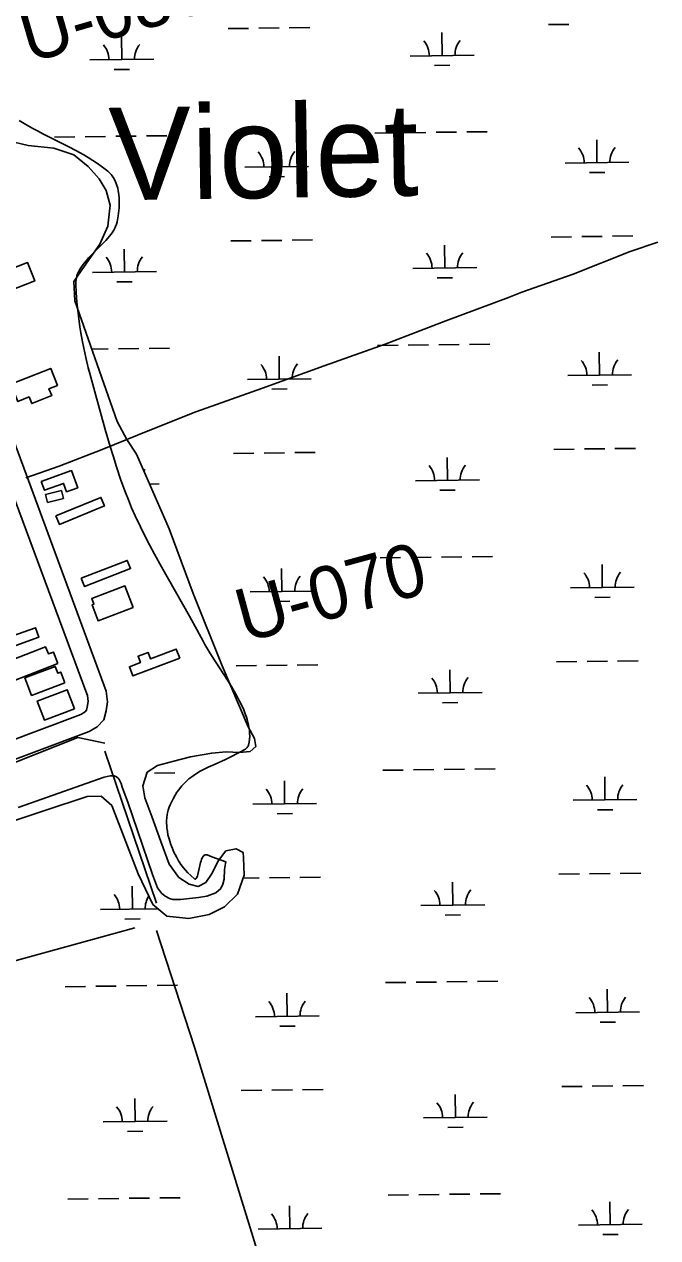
# Model space of a CAD drawing. Extents: x 3715084 to 3753216, y 488173 to 513963.
# Drawn here: x 3736267 to 3737259, y 509308 to 511209 of the extents above; entities that cross this region are included whole.
import ezdxf

# ---------------------------------------------------------------- set-up
doc = ezdxf.new("R2010")
doc.units = 0
for name, color, linetype in [('V-BLDG-OTLN', 7, 'Continuous'), ('V-RIVR-RANG-IDEN', 7, 'Continuous'), ('V-ROAD-CNTR', 7, 'Continuous'), ('V-SITE-VEGE', 7, 'Continuous'), ('V-TOPO-GNAM-IDEN', 7, 'Continuous'), ('V-TOPO-SHOR', 7, 'Continuous'), ('V-WETL-SWMP', 7, 'Continuous')]:
    doc.layers.add(name, color=color, linetype=linetype)

msp = doc.modelspace()

# ---------------------------------------------------------------- linework, layer by layer
at = {"layer": 'V-BLDG-OTLN'}
for points in [[(3736188.9, 510803.2), (3736272.1, 510835.3), (3736283.2, 510806.5), (3736200.1, 510774.3)], [(3736246, 510644.7), (3736308.3, 510669.5), (3736318.8, 510643), (3736305.5, 510637.7), (3736309.8, 510626.9), (3736278.5, 510614.4), (3736274.3, 510625), (3736256.7, 510617.9)], [(3736293.5, 510492.4), (3736340.9, 510509.6), (3736350.6, 510482.6), (3736333.1, 510476.3), (3736328.4, 510489.4), (3736298.5, 510478.6)], [(3736300.3, 510472.1), (3736325.1, 510478.3), (3736328.2, 510465.9), (3736303.3, 510459.7)], [(3736316.4, 510438.6), (3736387, 510467.5), (3736392.5, 510454.1), (3736321.9, 510425.2)], [(3736356.2, 510340.9), (3736428.2, 510368.9), (3736433.3, 510355.9), (3736361.3, 510327.8)], [(3736437.3, 510294.9), (3736382.6, 510274.2), (3736373.1, 510299.4), (3736375.9, 510300.4), (3736372.5, 510309.3), (3736424.5, 510328.9)], [(3736245.6, 510221.1), (3736210.5, 510208.6), (3736197.8, 510244.2), (3736235.1, 510257.4), (3736238.7, 510247.1), (3736284.2, 510263.3), (3736289.5, 510248.5), (3736241.9, 510231.5)], [(3736319.5, 510207.1), (3736249.8, 510180.1), (3736238.4, 510209.5), (3736300.3, 510233.4), (3736304.6, 510222.3), (3736312.5, 510225.3)], [(3736510.4, 510215.6), (3736437, 510187.8), (3736431.6, 510202.2), (3736448.9, 510208.8), (3736445.1, 510218.8), (3736460.8, 510224.7), (3736464.6, 510214.6), (3736505, 510229.9)], [(3736330.4, 510177), (3736278.2, 510157.4), (3736267.9, 510184.9), (3736315.5, 510202.8), (3736319.5, 510192.2), (3736324, 510193.9)], [(3736345.6, 510136.5), (3736298.5, 510118.6), (3736287.1, 510148.4), (3736334.3, 510166.3)]]:
    msp.add_lwpolyline(points, close=True, dxfattribs=at)
at = {"layer": 'V-ROAD-CNTR'}
for points in [[(3735841.6, 509903.4), (3735958.2, 509946.7), (3736368.5, 510100.6), (3736381, 510108.2), (3736391.4, 510118.9), (3736395, 510133), (3736397.3, 510147.5), (3736395.3, 510164), (3736391.6, 510174.1), (3736207.5, 510671), (3735979.9, 511274.8)], [(3736114.6, 510037.4), (3736355.4, 510127.7), (3736362.1, 510131.8), (3736364.3, 510134.1), (3736365.6, 510139.1), (3736367, 510148), (3736365.9, 510157.1), (3736363.4, 510163.9), (3736241.2, 510493.6)]]:
    msp.add_lwpolyline(points, dxfattribs=at)
at = {"layer": 'V-SITE-VEGE'}
for points in [[(3736409.9, 510961.8), (3736408.8, 510964.2), (3736406.6, 510968.2), (3736404.7, 510971), (3736403.1, 510973), (3736400.6, 510975.8), (3736397.7, 510978.4), (3736389.4, 510984.8), (3736381.5, 510990.4), (3736374, 510995.4), (3736366.9, 510999.9), (3736360.2, 511003.8), (3736347.5, 511010.9), (3736336.4, 511016.7), (3736297.2, 511036.3), (3736287.5, 511041.4), (3736280.2, 511045.3), (3736269.5, 511051.4), (3736259, 511057.9)], [(3736541.4, 510038), (3736548.5, 510041.8), (3736554.7, 510044.9), (3736565.7, 510049.9), (3736582.1, 510057.2), (3736590.3, 510061.2), (3736601.2, 510067.1), (3736606.6, 510069.7), (3736610.5, 510071.7), (3736613.2, 510073.3), (3736615, 510074.6), (3736616.1, 510075.7), (3736616.8, 510076.6), (3736617.7, 510078), (3736618.2, 510079.5), (3736619.2, 510084.3), (3736619.8, 510089.1), (3736620, 510093.7), (3736619.9, 510098.3), (3736619.5, 510102.7), (3736618.9, 510107.1), (3736618.1, 510111.3), (3736617.2, 510115.4), (3736616.1, 510119.5), (3736614.8, 510123.4), (3736613.5, 510127.2), (3736610.6, 510134.7), (3736607.5, 510141.7), (3736604.2, 510148.3), (3736601, 510154.6), (3736597.7, 510160.5), (3736591.3, 510171.5), (3736585.3, 510181.1), (3736560.4, 510219.9), (3736556.1, 510226.8), (3736549.9, 510237.1), (3736547.1, 510242.2), (3736537.9, 510259.3), (3736525.6, 510281.6), (3736481.6, 510359), (3736470.9, 510378.5), (3736463, 510393.2), (3736457.2, 510404.4), (3736448.8, 510421.3), (3736440.7, 510438.4), (3736435, 510451.3), (3736429.9, 510463.5), (3736425.4, 510475.1), (3736421.3, 510485.9), (3736417.7, 510496.2), (3736411.2, 510515.5), (3736405.9, 510532.5), (3736401.4, 510547.4), (3736393.8, 510573.7), (3736377.5, 510632.9), (3736369.3, 510661.8), (3736367.1, 510670.4), (3736363.1, 510686.8), (3736360, 510701.2), (3736357.6, 510713.9), (3736355.7, 510725), (3736354.1, 510734.7), (3736351.8, 510751.7), (3736350.3, 510764.3), (3736349.4, 510773.8), (3736348.3, 510787.8), (3736347.5, 510801.7), (3736347.5, 510805.1), (3736347.9, 510808.5), (3736348.5, 510811.6), (3736349.3, 510814.6), (3736350.4, 510817.5), (3736351.6, 510820.2), (3736352.9, 510822.8), (3736354.3, 510825.4), (3736357.5, 510830.2), (3736360.8, 510834.6), (3736364.2, 510838.7), (3736367.7, 510842.5), (3736374.4, 510849.5), (3736391.1, 510866.2), (3736394.8, 510870.1), (3736398, 510873.7), (3736400.5, 510876.7), (3736404.4, 510881.9), (3736407.1, 510886.1), (3736408.8, 510889.3), (3736409.9, 510891.8), (3736411.3, 510895.4), (3736412.3, 510899.2), (3736413.9, 510908.3), (3736415, 510917), (3736415.3, 510921.1), (3736415.6, 510929), (3736415.4, 510936), (3736414.9, 510942.1), (3736414.2, 510947.4), (3736413.2, 510951.9), (3736412.1, 510955.8), (3736411, 510959), (3736409.9, 510961.8)], [(3736257.3, 509981.8), (3736391.8, 510029.3), (3736401.4, 510031.4), (3736407.8, 510031.4), (3736411.3, 510029.8), (3736414.8, 510026.9), (3736416.7, 510023.6), (3736418.6, 510019.2), (3736420.4, 510013.7), (3736429.2, 509990.3), (3736467.9, 509877), (3736475.7, 509855.9), (3736482, 509847.8), (3736487.4, 509843), (3736494.4, 509839.4), (3736499.5, 509837.8), (3736511.6, 509837.7), (3736540, 509841), (3736552.8, 509842.8), (3736567.2, 509848.1), (3736574.6, 509854.7), (3736577.9, 509861.7), (3736579.9, 509869.4), (3736580.6, 509884.7), (3736582, 509894), (3736582.8, 509896.7), (3736560.6, 509904.8), (3736553.2, 509907.5), (3736552, 509907.8), (3736550.9, 509907.8), (3736550, 509907.6), (3736549.1, 509907.1), (3736548.3, 509906.5), (3736546.9, 509904.9), (3736545.7, 509902.8), (3736544.7, 509900.5), (3736543.8, 509898.1), (3736543.1, 509895.7), (3736541.9, 509890.8), (3736538.7, 509876.8), (3736538.2, 509874.9), (3736537.2, 509872.3), (3736536.8, 509871.5), (3736536.1, 509870.4), (3736535.4, 509869.9), (3736534.9, 509869.7), (3736534.1, 509869.8), (3736533.3, 509870.3), (3736527.8, 509875.2), (3736523.2, 509879.7), (3736519.3, 509883.9), (3736516.4, 509887.2), (3736512.3, 509892.6), (3736510.3, 509895.4), (3736508.5, 509898.3), (3736505.6, 509903.5), (3736503.1, 509908.4), (3736500.8, 509913), (3736498.9, 509917.4), (3736497.3, 509921.5), (3736495.9, 509925.4), (3736493.6, 509932.7), (3736492, 509939.1), (3736491, 509944.7), (3736490.4, 509949.6), (3736490, 509953.8), (3736489.9, 509957.5), (3736489.9, 509960.7), (3736490.3, 509966.2), (3736490.8, 509970.3), (3736491.4, 509973.3), (3736492.5, 509977.8), (3736493.9, 509982.1), (3736495.3, 509985.8), (3736496.8, 509989.2), (3736499.9, 509995.5), (3736503, 510000.9), (3736506, 510005.6), (3736508.8, 510009.5), (3736511.5, 510012.9), (3736513.9, 510015.7), (3736518.4, 510020.6), (3736522, 510024), (3736524.8, 510026.5), (3736529.2, 510030), (3736533.7, 510033.2), (3736537.7, 510035.8), (3736541.4, 510038)]]:
    msp.add_lwpolyline(points, dxfattribs=at)
at = {"layer": 'V-TOPO-SHOR'}
msp.add_line((3736393.2, 510070), (3736474, 509831.9), dxfattribs=at)
for points in [[(3736269.3, 510498), (3736321.4, 510516.3), (3736389.1, 510542.6), (3736463.3, 510572.7), (3736535.6, 510601.3), (3736640, 510638.5), (3736736.9, 510673.3), (3736832, 510707.7), (3736927.3, 510744.1), (3737025.3, 510780.7), (3737046.2, 510788.9), (3737126.7, 510817), (3737216, 510852.6), (3737259.3, 510867)], [(3736125.3, 510002), (3736350.7, 510091.3), (3736393.2, 510082.8)], [(3735853.1, 509878.6), (3735933.9, 509644.7), (3736223.1, 509734), (3736440, 509793.6)], [(3736474, 509789.3), (3736533.5, 509606.5), (3736656.8, 509206.7), (3736763.2, 508862.2)]]:
    msp.add_lwpolyline(points, dxfattribs=at)
at = {"layer": 'V-WETL-SWMP'}
for p, q in [((3736586.1, 511201.7), (3736618.1, 511202.1)), ((3736634.1, 511202.3), (3736666.1, 511202.7)), ((3736682.1, 511202.9), (3736714.1, 511203.3)), ((3737088, 511208), (3737120, 511208.4)), ((3736419.7, 511153.2), (3736419.2, 511189.2)), ((3736921.5, 511159.5), (3736921.1, 511195.5)), ((3736369.7, 511152.6), (3736469.7, 511153.8)), ((3736871.5, 511158.8), (3736971.5, 511160.1)), ((3736909.7, 511143.9), (3736933.7, 511144.2)), ((3736407.9, 511137.6), (3736431.9, 511137.9)), ((3736314.3, 511031.8), (3736346.3, 511032.2)), ((3736362.3, 511032.4), (3736394.3, 511032.8)), ((3736410.3, 511033), (3736442.3, 511033.4)), ((3736458.3, 511033.6), (3736490.3, 511034)), ((3736816.2, 511038.1), (3736848.2, 511038.5)), ((3736864.2, 511038.7), (3736896.2, 511039.1)), ((3736912.2, 511039.3), (3736944.2, 511039.7)), ((3736960.2, 511039.9), (3736992.2, 511040.3)), ((3736662.3, 510985.4), (3736661.8, 511021.4)), ((3737164.1, 510991.7), (3737163.7, 511027.7)), ((3737114.1, 510991), (3737214.1, 510992.3)), ((3736612.3, 510984.8), (3736712.3, 510986)), ((3737152.3, 510976.1), (3737176.3, 510976.4)), ((3736650.5, 510969.8), (3736674.5, 510970.1)), ((3736590.3, 510869.1), (3736622.3, 510869.5)), ((3736638.3, 510869.7), (3736670.3, 510870.1)), ((3736686.3, 510870.3), (3736718.3, 510870.7)), ((3736925.7, 510826.8), (3736925.3, 510862.8)), ((3737092.2, 510875.3), (3737124.2, 510875.7)), ((3737140.2, 510875.9), (3737172.2, 510876.3)), ((3737188.2, 510876.5), (3737220.2, 510876.9)), ((3736423.8, 510820.5), (3736423.4, 510856.5)), ((3736373.8, 510819.9), (3736473.8, 510821.2)), ((3736875.7, 510826.2), (3736975.7, 510827.4)), ((3736412, 510805), (3736436, 510805.3)), ((3736913.9, 510811.2), (3736937.9, 510811.5)), ((3736916.4, 510706.6), (3736948.4, 510707)), ((3736964.4, 510707.2), (3736996.4, 510707.6)), ((3736372.8, 510699.8), (3736398.5, 510700.1)), ((3736414.5, 510700.3), (3736446.5, 510700.7)), ((3736462.5, 510700.9), (3736494.5, 510701.3)), ((3736666.4, 510652.7), (3736666, 510688.7)), ((3736820.4, 510705.4), (3736852.4, 510705.8)), ((3736868.4, 510706), (3736900.4, 510706.4)), ((3737168.3, 510659), (3737167.8, 510695)), ((3736616.4, 510652.1), (3736716.4, 510653.4)), ((3737118.3, 510658.4), (3737218.3, 510659.6)), ((3736654.6, 510637.2), (3736678.6, 510637.5)), ((3737156.5, 510643.4), (3737180.5, 510643.7)), ((3736594.5, 510536.4), (3736626.5, 510536.8)), ((3736642.5, 510537), (3736674.5, 510537.4)), ((3736690.5, 510537.6), (3736722.5, 510538)), ((3737096.3, 510542.7), (3737128.3, 510543.1)), ((3737144.3, 510543.3), (3737176.3, 510543.7)), ((3737192.3, 510543.9), (3737224.3, 510544.3)), ((3736929.9, 510494.2), (3736929.4, 510530.2)), ((3736463.2, 510488.3), (3736478, 510488.5)), ((3736879.9, 510493.5), (3736979.9, 510494.8)), ((3736918.1, 510478.6), (3736942.1, 510478.9)), ((3736824.5, 510372.8), (3736856.5, 510373.2)), ((3736872.5, 510373.4), (3736904.5, 510373.8)), ((3736920.5, 510374), (3736952.5, 510374.4)), ((3736968.5, 510374.6), (3737000.5, 510375)), ((3736670.6, 510320.1), (3736670.1, 510356.1)), ((3737172.4, 510326.4), (3737172, 510362.4)), ((3737122.5, 510325.7), (3737222.4, 510327)), ((3736620.6, 510319.5), (3736720.6, 510320.7)), ((3737160.6, 510310.8), (3737184.6, 510311.1)), ((3736658.8, 510304.5), (3736682.8, 510304.8)), ((3736598.6, 510203.8), (3736630.6, 510204.2)), ((3736646.6, 510204.4), (3736678.6, 510204.8)), ((3736694.6, 510205), (3736726.6, 510205.4)), ((3736934, 510161.5), (3736933.6, 510197.5)), ((3737100.5, 510210), (3737132.5, 510210.4)), ((3737148.5, 510210.6), (3737180.5, 510211)), ((3737196.5, 510211.2), (3737228.5, 510211.6)), ((3736884, 510160.9), (3736984, 510162.1)), ((3736922.2, 510145.9), (3736946.2, 510146.2)), ((3736924.7, 510041.3), (3736956.7, 510041.7)), ((3736972.7, 510041.9), (3737004.7, 510042.3)), ((3736470.8, 510035.6), (3736502.8, 510036)), ((3736674.7, 509987.4), (3736674.3, 510023.4)), ((3736828.7, 510040.1), (3736860.7, 510040.5)), ((3736876.7, 510040.7), (3736908.7, 510041.1)), ((3737176.6, 509993.7), (3737176.2, 510029.7)), ((3736624.7, 509986.8), (3736724.7, 509988.1)), ((3737126.6, 509993.1), (3737226.6, 509994.3)), ((3736662.9, 509971.9), (3736686.9, 509972.2)), ((3737164.8, 509978.1), (3737188.8, 509978.4)), ((3736609.8, 509871.2), (3736634.8, 509871.5)), ((3736650.8, 509871.7), (3736682.8, 509872.1)), ((3736698.8, 509872.3), (3736730.8, 509872.7)), ((3737104.6, 509877.4), (3737136.6, 509877.8)), ((3737152.6, 509878), (3737184.6, 509878.4)), ((3737200.6, 509878.6), (3737232.6, 509879)), ((3736436.3, 509822.6), (3736435.9, 509858.6)), ((3736938.2, 509828.9), (3736937.7, 509864.9)), ((3736386.3, 509822), (3736476.4, 509823.1)), ((3736888.2, 509828.2), (3736988.2, 509829.5)), ((3736926.4, 509813.3), (3736950.4, 509813.6)), ((3736424.5, 509807), (3736448.5, 509807.3)), ((3736331, 509701.2), (3736363, 509701.6)), ((3736379, 509701.8), (3736411, 509702.2)), ((3736427, 509702.4), (3736459, 509702.8)), ((3736475, 509703), (3736507, 509703.4)), ((3736832.8, 509707.5), (3736864.8, 509707.9)), ((3736880.8, 509708.1), (3736912.8, 509708.5)), ((3736928.8, 509708.7), (3736960.8, 509709.1)), ((3736976.8, 509709.3), (3737008.8, 509709.7)), ((3736678.9, 509654.8), (3736678.4, 509690.8)), ((3737180.8, 509661.1), (3737180.3, 509697.1)), ((3737130.8, 509660.4), (3737230.8, 509661.7)), ((3736628.9, 509654.2), (3736728.9, 509655.4)), ((3737169, 509645.5), (3737193, 509645.8)), ((3736667.1, 509639.2), (3736691.1, 509639.5)), ((3736606.9, 509538.5), (3736638.9, 509538.9)), ((3736654.9, 509539.1), (3736686.9, 509539.5)), ((3736702.9, 509539.7), (3736734.9, 509540.1)), ((3736942.3, 509496.2), (3736941.9, 509532.2)), ((3737108.8, 509544.7), (3737140.8, 509545.1)), ((3737156.8, 509545.3), (3737188.8, 509545.7)), ((3737204.8, 509545.9), (3737236.8, 509546.3)), ((3736440.5, 509489.9), (3736440, 509525.9)), ((3736390.5, 509489.3), (3736490.5, 509490.6)), ((3736892.3, 509495.6), (3736992.3, 509496.8)), ((3736428.7, 509474.4), (3736452.7, 509474.7)), ((3736930.5, 509480.6), (3736954.5, 509480.9)), ((3736933, 509376), (3736965, 509376.4)), ((3736981, 509376.6), (3737013, 509377)), ((3736335.1, 509368.5), (3736367.1, 509368.9)), ((3736383.1, 509369.1), (3736415.1, 509369.5)), ((3736431.1, 509369.7), (3736463.1, 509370.1)), ((3736479.1, 509370.3), (3736511.1, 509370.7)), ((3736683, 509322.2), (3736682.6, 509358.1)), ((3736837, 509374.8), (3736869, 509375.2)), ((3736885, 509375.4), (3736917, 509375.8)), ((3737184.9, 509328.4), (3737184.5, 509364.4)), ((3736633.1, 509321.5), (3736733, 509322.8)), ((3737134.9, 509327.8), (3737234.9, 509329)), ((3737173.1, 509312.8), (3737197.1, 509313.1))]:
    msp.add_line(p, q, dxfattribs=at)
for points in [[(3736466.6, 509967.9), (3736455.8, 509996.9), (3736452.5, 510015.6), (3736459.5, 510036.9), (3736475.5, 510047.8), (3736499, 510053.8), (3736527.3, 510061.2), (3736560.5, 510067.1), (3736583.3, 510069), (3736604, 510068.2), (3736620.5, 510069.4), (3736629.6, 510077.6), (3736627.6, 510090), (3736617.4, 510108.1), (3736576.8, 510203.6), (3736531.5, 510317.1), (3736493.7, 510418.1), (3736442.9, 510535.1), (3736427.3, 510558.1), (3736412.4, 510586.5), (3736346.3, 510775.4), (3736344.5, 510805.8), (3736360.6, 510829.1), (3736385, 510864.1), (3736397.6, 510892.3), (3736401.4, 510925.3), (3736395.3, 510948.2), (3736384.4, 510966.2), (3736366.7, 510985.6), (3736344.7, 511003.8), (3736313.1, 511014.4), (3736273.1, 511018.8), (3736242.1, 511026)], [(3736167.6, 509933.1), (3736297.6, 509976.8), (3736365.4, 509999), (3736387.5, 509999.6), (3736403.9, 509984.9), (3736445.1, 509877.7), (3736468.2, 509829.9), (3736490.1, 509811.8), (3736524.6, 509808), (3736556.4, 509814), (3736580.6, 509826.2), (3736600.8, 509846), (3736611.4, 509875.6), (3736610.2, 509903.2), (3736609.6, 509911.5), (3736598.6, 509917.1), (3736582.7, 509913.8), (3736570.9, 509898.7), (3736560.3, 509877.4), (3736551.3, 509864.4), (3736539.5, 509858.3), (3736525, 509861.8), (3736509.2, 509872.3), (3736493.6, 509893.1), (3736480.7, 509928.4), (3736466.6, 509967.9)]]:
    msp.add_lwpolyline(points, dxfattribs=at)
for centre, start, end in [((3736866.3, 511159.2), 359.9442, 41.4878), ((3736976.8, 511160.6), 139.9442, 181.4878), ((3736364.4, 511153), 359.9442, 41.4878), ((3736474.9, 511154.4), 139.9442, 181.4878), ((3737108.9, 510991.5), 359.9442, 41.4878), ((3737219.4, 510992.8), 139.9442, 181.4878), ((3736607, 510985.2), 359.9442, 41.4878), ((3736717.5, 510986.6), 139.9442, 181.4878), ((3736368.6, 510820.3), 359.9442, 41.4878), ((3736479.1, 510821.7), 139.9442, 181.4878), ((3736870.5, 510826.6), 359.9442, 41.4878), ((3736980.9, 510828), 139.9442, 181.4878), ((3736611.2, 510652.5), 359.9442, 41.4878), ((3736721.7, 510653.9), 139.9442, 181.4878), ((3737113, 510658.8), 359.9442, 41.4878), ((3737223.5, 510660.2), 139.9442, 181.4878), ((3736874.6, 510493.9), 359.9442, 41.4878), ((3736985.1, 510495.3), 139.9442, 181.4878), ((3736483.2, 510489.1), 139.9442, 145.3883), ((3737117.2, 510326.2), 359.9442, 41.4878), ((3737227.7, 510327.5), 139.9442, 181.4878), ((3736615.3, 510319.9), 359.9442, 41.4878), ((3736725.8, 510321.3), 139.9442, 181.4878), ((3736878.8, 510161.3), 359.9442, 41.4878), ((3736989.2, 510162.7), 139.9442, 181.4878), ((3736619.5, 509987.2), 359.9442, 41.4878), ((3736730, 509988.6), 139.9442, 181.4878), ((3737121.4, 509993.5), 359.9442, 41.4878), ((3737231.8, 509994.9), 139.9442, 181.4878), ((3736882.9, 509828.7), 359.9442, 41.4878), ((3736993.4, 509830), 139.9442, 181.4878), ((3736381.1, 509822.4), 359.9442, 41.4878), ((3736491.5, 509823.8), 147.1488, 181.4878), ((3737125.5, 509660.9), 359.9442, 41.4878), ((3737236, 509662.2), 139.9442, 181.4878), ((3736623.6, 509654.6), 359.9442, 41.4878), ((3736734.1, 509656), 139.9442, 181.4878), ((3736385.2, 509489.7), 359.9442, 41.4878), ((3736495.7, 509491.1), 139.9442, 181.4878), ((3736887.1, 509496), 359.9442, 41.4878), ((3736997.6, 509497.4), 139.9442, 181.4878), ((3736627.8, 509321.9), 359.9442, 41.4878), ((3736738.3, 509323.3), 139.9442, 181.4878), ((3737129.7, 509328.2), 359.9442, 41.4878), ((3737240.2, 509329.6), 139.9442, 181.4878)]:
    msp.add_arc(centre, 35.2, start, end, dxfattribs=at)

# ---------------------------------------------------------------- texts
at = {"layer": 'V-RIVR-RANG-IDEN'}
for s, rotation, p in [('U-080', 16.2413, (3736274.1, 511147.3)), ('U-070', 15.2423, (3736611.7, 510239.8))]:
    msp.add_text(s, height=83, rotation=rotation, dxfattribs=at).set_placement(p)
at = {"layer": 'V-TOPO-GNAM-IDEN'}
msp.add_text('Violet', height=145, rotation=0.918, dxfattribs=at).set_placement((3736400.4, 510932.6))

doc.saveas('drawing.dxf')
